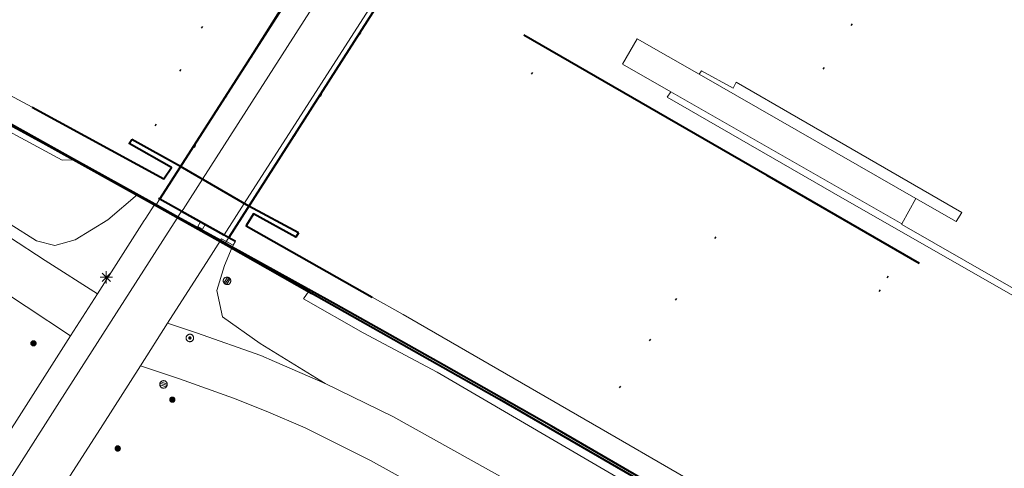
# Model space of a CAD drawing. Header units: metres. Extents: x 135779 to 137489, y 452643 to 455118.
# Tile 415 of 489: x 137124 to 137205, y 454289 to 454326. Entities that reach past the tile are written whole.
import ezdxf

# ---------------------------------------------------------------- set-up
doc = ezdxf.new("R2010")
doc.units = ezdxf.units.M
doc.linetypes.add('DGN_Style_1', pattern=[33.729988, 0.056123, -33.673865])
doc.linetypes.add('DGN_Style_4', pattern=[89.853097, 44.898487, -22.449243, 0.056123, -22.449243])
for name, color, linetype, lineweight in [('KTop_BTD_Groenvoorziening', 62, 'Continuous', 13), ('KTop_OBD_Viaduct_dek', 11, 'Continuous', 13), ('KTop_OTD_Gesloten verharding', 15, 'Continuous', 13), ('KTop_OTD_Onverhard', 15, 'Continuous', 13), ('KTop_PAL_Lichtmast', 40, 'Continuous', 13), ('KTop_PUT_Drainageput', 15, 'Continuous', 13), ('KTop_PUT_Inspectie- of rioolput', 15, 'Continuous', 13), ('KTop_PUT_Kolk', 15, 'Continuous', 13), ('KTop_SHD_Geluidsscherm (l)', 1, 'Continuous', 40), ('KTop_SHD_Hek (l)', 15, 'DGN_Style_4', 40), ('KTop_SHD_Muur (l)', 15, 'Continuous', 40), ('KTop_SPR_Trein (l)', 8, 'DGN_Style_1', 53), ('KTop_VGO_Boom', 92, 'Continuous', 13), ('KTop_WGD_Fietspad', 40, 'Continuous', 13), ('KTop_WGD_Rijbaan_Lokale weg', 251, 'Continuous', 13), ('KTop_WGD_Spoorbaan', 251, 'Continuous', 13), ('KTop_WGD_Voetpad', 251, 'Continuous', 13)]:
    doc.layers.add(name, color=color, linetype=linetype, lineweight=lineweight)

# ---------------------------------------------------------------- blocks, each defined once
blk = doc.blocks.new('PAL_Lichtmast')
at = {"layer": 'KTop_PAL_Lichtmast'}
for p, q in [((-0.354, -0.354), (0.354, 0.354)), ((0.354, -0.354), (-0.354, 0.354)), ((0, -0.5), (0, 0.5)), ((-0.5, 0), (0.5, 0))]:
    blk.add_line(p, q, dxfattribs=at)
blk = doc.blocks.new('PUT_Kolk')
at = {"layer": 'KTop_PUT_Kolk', "flags": 128}
blk.add_lwpolyline([(0.225, -0.225), (0.225, 0.225), (-0.225, 0.225), (-0.225, -0.225), (0.225, -0.225)], dxfattribs=at)
blk = doc.blocks.new('PUT_Drainageput')
at = {"layer": 'KTop_PUT_Drainageput'}
for p, q in [((-0.12, -0.286), (-0.12, 0.286)), ((0, -0.31), (0, 0.31)), ((0.12, -0.286), (0.12, 0.286))]:
    blk.add_line(p, q, dxfattribs=at)
at = {"layer": 'KTop_PUT_Drainageput', "flags": 128}
blk.add_lwpolyline([(0.31, 0), (0.308, 0.032), (0.303, 0.064), (0.295, 0.096), (0.283, 0.126), (0.268, 0.155), (0.251, 0.182), (0.23, 0.207), (0.207, 0.23), (0.182, 0.251), (0.155, 0.268), (0.126, 0.283), (0.096, 0.295), (0.064, 0.303), (0.032, 0.308), (0, 0.31), (-0.032, 0.308), (-0.064, 0.303), (-0.096, 0.295), (-0.126, 0.283), (-0.155, 0.268), (-0.182, 0.251), (-0.207, 0.23), (-0.23, 0.207), (-0.25, 0.182), (-0.268, 0.155), (-0.283, 0.126), (-0.294, 0.096), (-0.303, 0.064), (-0.308, 0.032), (-0.309, 0), (-0.308, -0.032), (-0.303, -0.064), (-0.294, -0.096), (-0.283, -0.126), (-0.268, -0.155), (-0.25, -0.182), (-0.23, -0.207), (-0.207, -0.23), (-0.182, -0.25), (-0.155, -0.268), (-0.126, -0.283), (-0.096, -0.294), (-0.064, -0.303), (-0.032, -0.308), (0, -0.309), (0.032, -0.308), (0.064, -0.303), (0.096, -0.294), (0.126, -0.283), (0.155, -0.268), (0.182, -0.25), (0.207, -0.23), (0.23, -0.207), (0.251, -0.182), (0.268, -0.155), (0.283, -0.126), (0.295, -0.096), (0.303, -0.064), (0.308, -0.032), (0.31, 0)], dxfattribs=at)
blk = doc.blocks.new('PUT_Inspectie-_of_rioolput')
at = {"layer": 'KTop_PUT_Inspectie- of rioolput', "flags": 128}
for points in [[(0.31, 0), (0.308, 0.032), (0.303, 0.064), (0.294, 0.095), (0.283, 0.126), (0.268, 0.155), (0.25, 0.182), (0.23, 0.207), (0.207, 0.23), (0.182, 0.25), (0.154, 0.268), (0.126, 0.283), (0.095, 0.294), (0.064, 0.303), (0.032, 0.308), (0, 0.309), (-0.032, 0.308), (-0.064, 0.303), (-0.096, 0.294), (-0.126, 0.283), (-0.155, 0.268), (-0.182, 0.25), (-0.207, 0.23), (-0.23, 0.207), (-0.25, 0.182), (-0.268, 0.154), (-0.283, 0.126), (-0.294, 0.095), (-0.303, 0.064), (-0.308, 0.032), (-0.309, 0), (-0.308, -0.032), (-0.303, -0.064), (-0.294, -0.096), (-0.283, -0.126), (-0.268, -0.155), (-0.25, -0.182), (-0.23, -0.207), (-0.207, -0.23), (-0.182, -0.25), (-0.155, -0.268), (-0.126, -0.283), (-0.096, -0.294), (-0.064, -0.303), (-0.032, -0.308), (0, -0.309), (0.032, -0.308), (0.064, -0.303), (0.095, -0.294), (0.126, -0.283), (0.155, -0.268), (0.182, -0.25), (0.207, -0.23), (0.23, -0.207), (0.25, -0.182), (0.268, -0.155), (0.283, -0.126), (0.294, -0.096), (0.303, -0.064), (0.308, -0.032), (0.31, 0)], [(0.095, 0), (0.094, 0.009), (0.092, 0.019), (0.09, 0.029), (0.086, 0.038), (0.082, 0.047), (0.076, 0.055), (0.07, 0.063), (0.063, 0.07), (0.055, 0.076), (0.047, 0.082), (0.038, 0.086), (0.029, 0.09), (0.019, 0.092), (0.009, 0.094), (0, 0.094), (-0.01, 0.094), (-0.02, 0.092), (-0.029, 0.09), (-0.039, 0.086), (-0.048, 0.082), (-0.056, 0.076), (-0.064, 0.07), (-0.071, 0.063), (-0.077, 0.055), (-0.082, 0.047), (-0.087, 0.038), (-0.09, 0.029), (-0.093, 0.019), (-0.094, 0.009), (-0.095, 0), (-0.094, -0.01), (-0.093, -0.02), (-0.09, -0.029), (-0.087, -0.039), (-0.082, -0.048), (-0.077, -0.056), (-0.071, -0.064), (-0.064, -0.071), (-0.056, -0.077), (-0.047, -0.082), (-0.039, -0.087), (-0.029, -0.09), (-0.02, -0.093), (-0.01, -0.094), (0, -0.095), (0.009, -0.094), (0.019, -0.093), (0.029, -0.09), (0.038, -0.087), (0.047, -0.082), (0.055, -0.077), (0.063, -0.071), (0.07, -0.064), (0.076, -0.056), (0.082, -0.047), (0.086, -0.039), (0.09, -0.029), (0.092, -0.02), (0.094, -0.01), (0.095, 0)], [(0.035, 0), (0.034, 0.003), (0.034, 0.007), (0.033, 0.01), (0.031, 0.014), (0.03, 0.017), (0.028, 0.02), (0.026, 0.023), (0.023, 0.026), (0.02, 0.028), (0.017, 0.03), (0.014, 0.031), (0.01, 0.033), (0.007, 0.034), (0.003, 0.034), (0, 0.034), (-0.004, 0.034), (-0.007, 0.034), (-0.011, 0.033), (-0.014, 0.031), (-0.018, 0.03), (-0.021, 0.028), (-0.023, 0.026), (-0.026, 0.023), (-0.028, 0.02), (-0.03, 0.017), (-0.032, 0.014), (-0.033, 0.01), (-0.034, 0.007), (-0.035, 0.003), (-0.035, 0), (-0.035, -0.004), (-0.034, -0.007), (-0.033, -0.011), (-0.032, -0.014), (-0.03, -0.018), (-0.028, -0.021), (-0.026, -0.023), (-0.023, -0.026), (-0.021, -0.028), (-0.017, -0.03), (-0.014, -0.032), (-0.011, -0.033), (-0.007, -0.034), (-0.004, -0.035), (0, -0.035), (0.003, -0.035), (0.007, -0.034), (0.01, -0.033), (0.014, -0.032), (0.017, -0.03), (0.02, -0.028), (0.023, -0.026), (0.026, -0.023), (0.028, -0.021), (0.03, -0.017), (0.031, -0.014), (0.033, -0.011), (0.034, -0.007), (0.034, -0.004), (0.035, 0)], [(0.01, 0.02), (0.007, 0.02), (0.005, 0.021), (0.003, 0.022), (0.001, 0.022), (-0.001, 0.022), (-0.004, 0.022), (-0.006, 0.021), (-0.008, 0.02), (-0.01, 0.019), (-0.012, 0.018), (-0.014, 0.017), (-0.016, 0.015), (-0.017, 0.013), (-0.019, 0.012), (-0.02, 0.009), (-0.021, 0.007), (-0.022, 0.005), (-0.022, 0.003), (-0.022, 0.001), (-0.022, -0.001), (-0.022, -0.004), (-0.022, -0.006), (-0.021, -0.008), (-0.02, -0.01), (-0.019, -0.012), (-0.017, -0.014), (-0.016, -0.016), (-0.014, -0.017), (-0.012, -0.019), (-0.01, -0.02), (-0.008, -0.021), (-0.006, -0.022), (-0.003, -0.022), (-0.001, -0.022), (0.001, -0.022), (0.003, -0.022), (0.005, -0.022), (0.008, -0.021), (0.01, -0.02), (0.012, -0.019), (0.014, -0.017), (0.015, -0.016), (0.017, -0.014), (0.018, -0.012), (0.02, -0.01), (0.02, -0.008), (0.021, -0.006), (0.022, -0.003), (0.022, -0.001), (0.022, 0.001), (0.022, 0.003), (0.021, 0.005), (0.02, 0.008), (0.019, 0.01), (0.018, 0.012), (0.017, 0.014), (0.015, 0.015), (0.013, 0.017), (0.012, 0.018), (0.01, 0.02)]]:
    blk.add_lwpolyline(points, dxfattribs=at)
blk = doc.blocks.new('VGO_Boom')
at = {"layer": 'KTop_VGO_Boom', "flags": 128}
for points in [[(0.215, 0), (0.214, 0.022), (0.21, 0.045), (0.204, 0.066), (0.196, 0.087), (0.186, 0.108), (0.174, 0.126), (0.16, 0.144), (0.144, 0.16), (0.126, 0.174), (0.107, 0.186), (0.087, 0.196), (0.066, 0.204), (0.045, 0.21), (0.022, 0.214), (-0.001, 0.215), (-0.023, 0.214), (-0.045, 0.21), (-0.067, 0.204), (-0.088, 0.196), (-0.108, 0.186), (-0.127, 0.174), (-0.144, 0.16), (-0.16, 0.144), (-0.174, 0.126), (-0.187, 0.107), (-0.197, 0.087), (-0.205, 0.066), (-0.211, 0.045), (-0.214, 0.022), (-0.215, -0.001), (-0.214, -0.023), (-0.211, -0.045), (-0.205, -0.067), (-0.197, -0.088), (-0.187, -0.108), (-0.174, -0.127), (-0.16, -0.144), (-0.144, -0.16), (-0.127, -0.174), (-0.108, -0.187), (-0.088, -0.197), (-0.067, -0.205), (-0.045, -0.211), (-0.023, -0.214), (0, -0.215), (0.022, -0.214), (0.045, -0.211), (0.066, -0.205), (0.087, -0.197), (0.108, -0.187), (0.126, -0.174), (0.144, -0.16), (0.16, -0.144), (0.174, -0.127), (0.186, -0.108), (0.196, -0.088), (0.204, -0.067), (0.21, -0.045), (0.214, -0.023), (0.215, -0.001)], [(0.155, 0), (0.154, 0.016), (0.152, 0.032), (0.147, 0.048), (0.142, 0.063), (0.134, 0.078), (0.125, 0.091), (0.115, 0.104), (0.104, 0.115), (0.091, 0.125), (0.077, 0.134), (0.063, 0.142), (0.048, 0.147), (0.032, 0.152), (0.016, 0.154), (-0.001, 0.155), (-0.017, 0.154), (-0.033, 0.152), (-0.048, 0.147), (-0.064, 0.142), (-0.078, 0.134), (-0.092, 0.125), (-0.104, 0.115), (-0.116, 0.104), (-0.126, 0.091), (-0.135, 0.077), (-0.142, 0.063), (-0.148, 0.048), (-0.152, 0.032), (-0.155, 0.016), (-0.155, -0.001), (-0.155, -0.017), (-0.152, -0.033), (-0.148, -0.048), (-0.142, -0.064), (-0.135, -0.078), (-0.126, -0.092), (-0.116, -0.104), (-0.104, -0.116), (-0.092, -0.126), (-0.078, -0.135), (-0.064, -0.142), (-0.048, -0.148), (-0.033, -0.152), (-0.017, -0.155), (0, -0.155), (0.016, -0.155), (0.032, -0.152), (0.048, -0.148), (0.063, -0.142), (0.078, -0.135), (0.091, -0.126), (0.104, -0.116), (0.115, -0.104), (0.125, -0.092), (0.134, -0.078), (0.142, -0.064), (0.147, -0.048), (0.152, -0.033), (0.154, -0.017), (0.155, -0.001)], [(0.095, 0), (0.094, 0.01), (0.093, 0.02), (0.09, 0.029), (0.087, 0.039), (0.082, 0.048), (0.077, 0.056), (0.071, 0.064), (0.064, 0.071), (0.056, 0.077), (0.047, 0.082), (0.039, 0.087), (0.029, 0.09), (0.02, 0.093), (0.01, 0.094), (-0.001, 0.095), (-0.01, 0.094), (-0.02, 0.093), (-0.03, 0.09), (-0.039, 0.087), (-0.048, 0.082), (-0.056, 0.077), (-0.064, 0.071), (-0.071, 0.064), (-0.077, 0.056), (-0.083, 0.047), (-0.087, 0.039), (-0.091, 0.029), (-0.093, 0.02), (-0.095, 0.01), (-0.095, -0.001), (-0.095, -0.01), (-0.093, -0.02), (-0.091, -0.03), (-0.087, -0.039), (-0.083, -0.048), (-0.077, -0.056), (-0.071, -0.064), (-0.064, -0.071), (-0.056, -0.077), (-0.048, -0.083), (-0.039, -0.087), (-0.03, -0.091), (-0.02, -0.093), (-0.01, -0.095), (0, -0.095), (0.01, -0.095), (0.02, -0.093), (0.029, -0.091), (0.039, -0.087), (0.048, -0.083), (0.056, -0.077), (0.064, -0.071), (0.071, -0.064), (0.077, -0.056), (0.082, -0.048), (0.087, -0.039), (0.09, -0.03), (0.093, -0.02), (0.094, -0.01), (0.095, -0.001)], [(0.035, 0), (0.035, 0.004), (0.034, 0.007), (0.033, 0.011), (0.032, 0.014), (0.03, 0.018), (0.028, 0.021), (0.026, 0.023), (0.023, 0.026), (0.021, 0.028), (0.017, 0.03), (0.014, 0.032), (0.011, 0.033), (0.007, 0.034), (0.004, 0.035), (-0.001, 0.035), (-0.004, 0.035), (-0.008, 0.034), (-0.011, 0.033), (-0.015, 0.032), (-0.018, 0.03), (-0.021, 0.028), (-0.024, 0.026), (-0.027, 0.023), (-0.029, 0.021), (-0.031, 0.017), (-0.032, 0.014), (-0.034, 0.011), (-0.035, 0.007), (-0.035, 0.004), (-0.035, -0.001), (-0.035, -0.004), (-0.035, -0.008), (-0.034, -0.011), (-0.032, -0.015), (-0.031, -0.018), (-0.029, -0.021), (-0.027, -0.024), (-0.024, -0.027), (-0.021, -0.029), (-0.018, -0.031), (-0.015, -0.032), (-0.011, -0.034), (-0.008, -0.035), (-0.004, -0.035), (0, -0.035), (0.004, -0.035), (0.007, -0.035), (0.011, -0.034), (0.014, -0.032), (0.018, -0.031), (0.021, -0.029), (0.023, -0.027), (0.026, -0.024), (0.028, -0.021), (0.03, -0.018), (0.032, -0.015), (0.033, -0.011), (0.034, -0.008), (0.035, -0.004), (0.035, 0)]]:
    blk.add_lwpolyline(points, dxfattribs=at)

msp = doc.modelspace()

# ---------------------------------------------------------------- linework, layer by layer
at = {"layer": 'KTop_BTD_Groenvoorziening', "flags": 128}
for points in [[(137134.028, 454311.643), (137131.594, 454309.563), (137128.896, 454307.926), (137127.215, 454307.44), (137125.711, 454307.838), (137119.165, 454311.951), (137116.168, 454313.595)], [(137149.482, 454296.09), (137144.125, 454299.367), (137141.029, 454301.569), (137140.575, 454303.753), (137141.193, 454305.813), (137141.835, 454307.304)], [(137148.022, 454303.865), (137148.131, 454303.688), (137147.703, 454303.063), (137152.617, 454300.266), (137158.712, 454297.023), (137175.22, 454287.372), (137185.25, 454281.508)]]:
    msp.add_lwpolyline(points, dxfattribs=at)
at = {"layer": 'KTop_OBD_Viaduct_dek', "flags": 128}
for points in [[(137151.019, 454334.954), (137150.903, 454335.021), (137140.706, 454318.828), (137137.543, 454313.882)], [(137143.198, 454310.701), (137155.661, 454330.192)]]:
    msp.add_lwpolyline(points, dxfattribs=at)
at = {"layer": 'KTop_OTD_Gesloten verharding', "flags": 128}
for points in [[(137180.285, 454321.569), (137198.16, 454311.323)], [(137196.981, 454309.224), (137177.962, 454320.122)], [(137128.767, 454314.568), (137120.077, 454319.41)], [(137134.028, 454311.643), (137128.767, 454314.568)], [(137137.543, 454313.882), (137136.279, 454311.905), (137135.883, 454311.286), (137135.565, 454310.789), (137135.624, 454310.756), (137141.242, 454307.641), (137141.548, 454308.12), (137141.935, 454308.725), (137143.198, 454310.701)], [(137143.198, 454310.701), (137137.585, 454313.947), (137137.543, 454313.882)], [(137135.45, 454310.853), (137134.028, 454311.643)], [(137141.835, 454307.304), (137141.838, 454307.311), (137141.906, 454307.469)], [(137148.022, 454303.865), (137141.835, 454307.304)], [(137185.632, 454282.17), (137185.676, 454282.246), (137185.741, 454282.209), (137185.756, 454282.236), (137185.721, 454282.257), (137176.969, 454287.426), (137168.14, 454292.548), (137159.272, 454297.6), (137150.365, 454302.582), (137148.084, 454303.843), (137148.022, 454303.865)]]:
    msp.add_lwpolyline(points, dxfattribs=at)
at = {"layer": 'KTop_OTD_Onverhard', "flags": 128}
msp.add_lwpolyline([(137128.767, 454314.568), (137128.726, 454314.504), (137127.821, 454314.485), (137119.977, 454318.699), (137119.749, 454318.825)], dxfattribs=at)
at = {"layer": 'KTop_SHD_Geluidsscherm (l)', "flags": 128}
for points in [[(137111.056, 454324.171), (137126.251, 454315.915), (137135.608, 454310.731)], [(137128.767, 454314.568), (137119.693, 454319.612)], [(137135.45, 454310.853), (137128.767, 454314.568)], [(137137.35, 454309.797), (137135.45, 454310.853)], [(137135.608, 454310.731), (137141.326, 454307.513)], [(137140.856, 454307.848), (137137.35, 454309.797)], [(137141.835, 454307.304), (137140.856, 454307.848)], [(137141.326, 454307.513), (137163.85, 454294.792), (137185.591, 454282.194), (137230.973, 454255.589), (137252.041, 454243.093), (137289.255, 454221.254)], [(137148.022, 454303.865), (137141.835, 454307.304)], [(137148.086, 454303.829), (137148.022, 454303.865)], [(137185.721, 454282.257), (137176.969, 454287.426), (137168.14, 454292.548), (137159.272, 454297.6), (137150.365, 454302.582), (137148.084, 454303.843)]]:
    msp.add_lwpolyline(points, dxfattribs=at)
at = {"layer": 'KTop_SHD_Hek (l)', "flags": 128}
msp.add_lwpolyline([(137198.452, 454305.976), (137185.905, 454313.223), (137165.849, 454324.774)], dxfattribs=at)
at = {"layer": 'KTop_SHD_Muur (l)', "flags": 128}
for points in [[(137151.001, 454334.925), (137135.867, 454311.295)], [(137156.618, 454331.689), (137156.615, 454331.684), (137141.548, 454308.12)], [(137125.364, 454318.861), (137136.205, 454312.943), (137136.824, 454313.871), (137133.341, 454315.85), (137133.567, 454316.18)], [(137137.585, 454313.947), (137133.567, 454316.18)], [(137143.198, 454310.701), (137137.585, 454313.947)], [(137135.767, 454311.351), (137135.867, 454311.295)], [(137135.867, 454311.295), (137137.679, 454310.282)], [(137137.679, 454310.282), (137141.173, 454308.33)], [(137147.296, 454308.489), (137143.198, 454310.701)], [(137147.296, 454308.489), (137147.084, 454308.144), (137143.58, 454310.061), (137143.01, 454309.117), (137142.983, 454309.072), (137153.363, 454303.191)], [(137141.173, 454308.33), (137141.545, 454308.115)], [(137141.545, 454308.115), (137141.548, 454308.12)], [(137141.548, 454308.12), (137142.1, 454307.812)], [(137141.326, 454307.513), (137148.394, 454303.499)]]:
    msp.add_lwpolyline(points, dxfattribs=at)
at = {"layer": 'KTop_SPR_Trein (l)', "flags": 128}
for points in [[(136963.59, 454426.407), (137143.407, 454323.117)], [(136961.798, 454422.875), (137117.436, 454333.454), (137141.287, 454319.75)], [(136956.29, 454412.019), (137038.438, 454369.332), (137082.73, 454346.132), (137114.41, 454329.052), (137138.68, 454315.66)], [(137166.772, 454347.565), (137179.282, 454340.346), (137210.523, 454322.482), (137306.078, 454267.551)], [(137163.526, 454342.49), (137176.444, 454335.041), (137212.309, 454314.54), (137303.989, 454261.802)], [(137161.221, 454338.886), (137177.127, 454329.741), (137205.553, 454313.497), (137302.544, 454257.824)], [(137146.62, 454328.219), (137152.309, 454324.95)], [(137154.59, 454328.517), (137166.481, 454321.683)], [(137152.309, 454324.95), (137215.085, 454288.883)], [(137143.407, 454323.117), (137149.061, 454319.87)], [(137166.481, 454321.683), (137207.165, 454296.24)], [(137166.481, 454321.683), (137208.176, 454297.781)], [(137141.287, 454319.75), (137146.916, 454316.516)], [(137149.061, 454319.87), (137294.692, 454236.216)], [(137146.916, 454316.516), (137293.307, 454232.404)], [(137138.68, 454315.66), (137144.186, 454312.622), (137144.362, 454312.522)], [(137144.362, 454312.522), (137178.965, 454292.862), (137222.121, 454267.614), (137282.429, 454232.076), (137291.316, 454226.927)]]:
    msp.add_lwpolyline(points, dxfattribs=at)
at = {"layer": 'KTop_WGD_Fietspad', "flags": 128}
for points in [[(137151.832, 454332.373), (137139.384, 454312.907)], [(137142.828, 454310.915), (137155.298, 454330.399)], [(137139.384, 454312.907), (137137.784, 454310.406), (137137.679, 454310.282)], [(137137.634, 454310.228), (137137.471, 454309.986), (137137.36, 454309.812), (137137.35, 454309.797), (137136.554, 454308.552), (137127.614, 454294.569), (137115.065, 454274.911), (137114.673, 454274.405), (137114.207, 454273.967), (137113.678, 454273.608), (137113.099, 454273.336), (137112.485, 454273.158), (137112.089, 454273.15), (137111.695, 454273.181), (137111.306, 454273.251), (137110.925, 454273.357), (137110.557, 454273.5), (137108.36, 454274.853)], [(137137.634, 454310.228), (137137.679, 454310.282)], [(137141.173, 454308.33), (137141.11, 454308.263), (137137.634, 454310.228)], [(137137.679, 454310.282), (137141.173, 454308.33)], [(137141.173, 454308.33), (137142.828, 454310.915)], [(137141.906, 454307.469), (137140.955, 454308.006), (137140.861, 454307.856), (137140.856, 454307.848), (137140.673, 454307.556), (137139.908, 454306.358), (137136.513, 454301.036)], [(137141.548, 454308.12), (137141.545, 454308.115), (137141.173, 454308.33)], [(137141.548, 454308.12), (137141.67, 454308.052), (137142.1, 454307.812), (137141.906, 454307.469)], [(137134.275, 454297.529), (137131.175, 454292.672), (137123.616, 454280.922)]]:
    msp.add_lwpolyline(points, dxfattribs=at)
at = {"layer": 'KTop_WGD_Rijbaan_Lokale weg', "flags": 128}
for points in [[(136953.887, 454402.841), (136954.097, 454403.236), (136955.888, 454402.497), (136956.449, 454403.573), (136959.707, 454401.943), (136956.032, 454393.903), (136967.118, 454388.374), (136969.127, 454387.372), (136973.88, 454384.958), (136984.215, 454379.709), (137000.242, 454371.874), (137013.207, 454365.357), (137027.304, 454358.263), (137046.118, 454348.84), (137064.885, 454339.275), (137078.378, 454332.501), (137085.855, 454328.485), (137095.526, 454323.606), (137105.609, 454318.24), (137117.578, 454311.991), (137126.417, 454306.219), (137130.726, 454303.46)], [(137128.524, 454300.016), (137121.173, 454304.848), (137116.056, 454308.141), (137110.64, 454311.097), (137104.332, 454314.327), (137097.003, 454318.13), (137090.89, 454321.373), (137083.793, 454324.955), (137077.886, 454327.939), (137070.583, 454331.677), (137064.172, 454334.946), (137055.188, 454339.48), (137048.195, 454343.01), (137040.064, 454347.036), (137034.028, 454350.162), (137027.5, 454353.522), (137015.461, 454359.673)], [(137128.524, 454300.016), (137130.726, 454303.46)], [(137134.275, 454297.529), (137136.513, 454301.036)], [(137136.513, 454301.036), (137138.9, 454300.249), (137144.177, 454298.382), (137145.328, 454297.895), (137149.482, 454296.09)], [(137261.912, 454227.445), (137254.804, 454231.573), (137230.781, 454245.482), (137210.382, 454257.222), (137198.857, 454263.875), (137180.561, 454274.39), (137165.162, 454283.102), (137153.223, 454289.741), (137147.835, 454292.416), (137144.621, 454293.784), (137141.945, 454294.878), (137137.483, 454296.475), (137134.275, 454297.529)], [(137149.482, 454296.09), (137155.073, 454293.354), (137167.976, 454286.154), (137183.066, 454277.617), (137199.935, 454267.898), (137200.049, 454268.095)]]:
    msp.add_lwpolyline(points, dxfattribs=at)
at = {"layer": 'KTop_WGD_Spoorbaan', "flags": 128}
for points in [[(137137.585, 454313.947), (137133.567, 454316.18), (137133.341, 454315.85), (137136.824, 454313.871), (137136.205, 454312.943), (137125.364, 454318.861), (137107.845, 454328.264), (137090.923, 454337.503), (137073.775, 454346.597), (137056.235, 454355.732), (137033.81, 454367.466), (137012.045, 454378.746), (136986.693, 454392.006), (136974.991, 454398.06), (136974.756, 454398.572), (136956.951, 454407.737), (136957.476, 454408.686), (136961.043, 454406.841), (136961.177, 454407.09), (136955.322, 454410.11)], [(137180.285, 454321.569), (137175.184, 454324.493), (137173.984, 454322.401), (137177.962, 454320.122)], [(137198.16, 454311.323), (137201.481, 454309.427), (137201.931, 454310.182), (137193.621, 454314.964), (137183.36, 454320.923), (137183.087, 454320.423), (137180.488, 454321.843), (137180.285, 454321.569)], [(137177.962, 454320.122), (137177.67, 454319.669), (137192.293, 454311.229), (137207.15, 454302.748), (137212.083, 454300.694), (137212.311, 454301.19), (137207.551, 454303.128), (137197.007, 454309.167), (137196.981, 454309.224)], [(137137.585, 454313.947), (137139.384, 454312.907)], [(137139.384, 454312.907), (137142.828, 454310.915)], [(137196.981, 454309.224), (137198.16, 454311.323)], [(137142.828, 454310.915), (137143.198, 454310.701)], [(137289.977, 454223.241), (137289.651, 454223.43), (137270.029, 454234.896), (137251.355, 454245.928), (137226.56, 454260.59), (137193.356, 454280.078), (137173.466, 454291.626), (137155.906, 454301.751), (137153.363, 454303.191), (137142.983, 454309.072), (137143.01, 454309.117), (137143.58, 454310.061), (137147.084, 454308.144), (137147.296, 454308.489), (137143.198, 454310.701)]]:
    msp.add_lwpolyline(points, dxfattribs=at)
at = {"layer": 'KTop_WGD_Voetpad', "flags": 128}
for points in [[(137150.027, 454333.402), (137147.693, 454329.753), (137137.585, 454313.947)], [(137143.198, 454310.701), (137155.661, 454330.192)], [(137135.45, 454310.853), (137135.565, 454310.789), (137135.883, 454311.286), (137136.279, 454311.905), (137137.543, 454313.882), (137137.585, 454313.947)], [(137130.726, 454303.46), (137134.589, 454309.5), (137134.665, 454309.62), (137135.45, 454310.853)], [(137143.198, 454310.701), (137141.935, 454308.725), (137141.548, 454308.12)], [(137118.382, 454284.141), (137125.816, 454295.781), (137128.524, 454300.016)]]:
    msp.add_lwpolyline(points, dxfattribs=at)

# ---------------------------------------------------------------- block references
at = {"layer": 'KTop_PAL_Lichtmast'}
msp.add_blockref('PAL_Lichtmast', (137131.463, 454304.827), dxfattribs=at)
at = {"layer": 'KTop_PUT_Drainageput'}
for p, rotation in [((137141.404, 454304.533), 147.4654605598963), ((137136.174, 454296.001), 71.81187544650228)]:
    msp.add_blockref('PUT_Drainageput', p, dxfattribs=dict(at, rotation=rotation))
at = {"layer": 'KTop_PUT_Inspectie- of rioolput', "rotation": 71.75248008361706}
msp.add_blockref('PUT_Inspectie-_of_rioolput', (137138.345, 454299.832), dxfattribs=at)
at = {"layer": 'KTop_PUT_Kolk', "rotation": 240.3898986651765}
msp.add_blockref('PUT_Kolk', (137139.3, 454309.103), dxfattribs=at)
at = {"layer": 'KTop_VGO_Boom'}
for p in [(137125.461, 454299.387), (137136.902, 454294.744), (137132.402, 454290.723)]:
    msp.add_blockref('VGO_Boom', p, dxfattribs=at)

doc.saveas('drawing.dxf')
